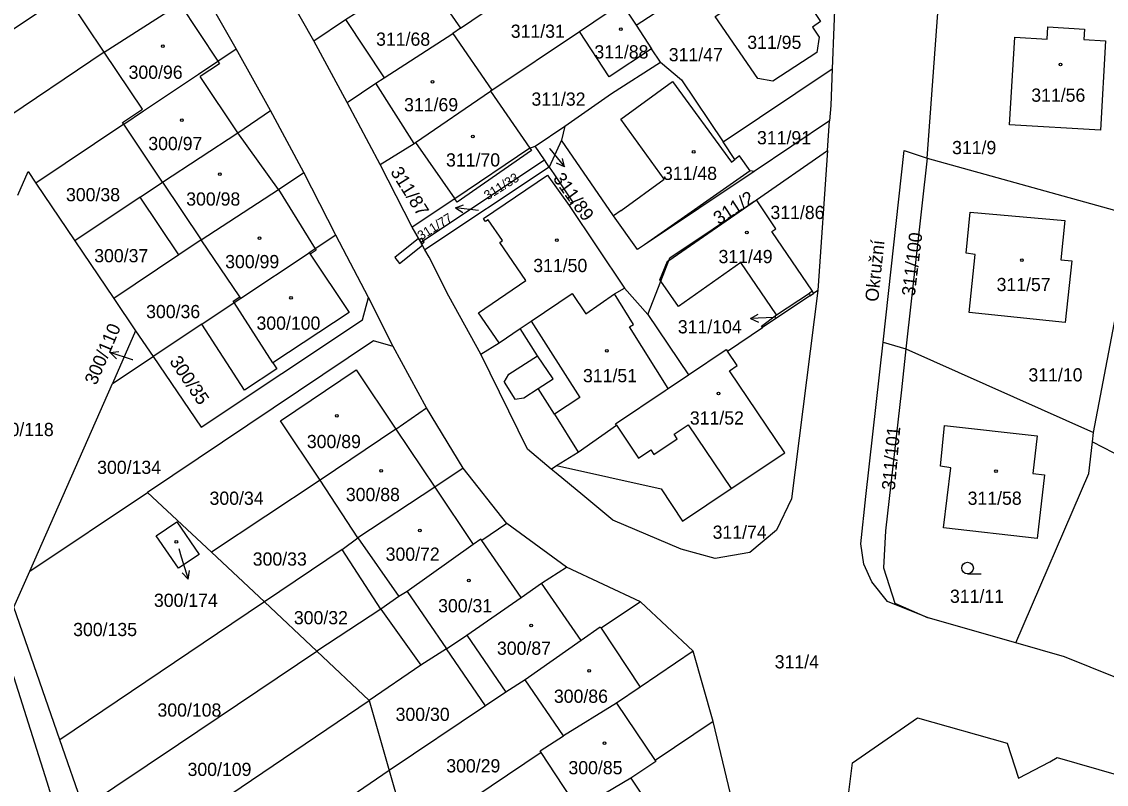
# Model space of a CAD drawing. Extents: x -757266 to -753360, y -1162585 to -1157740.
# Drawn here: x -754704.7 to -754565.1, y -1160778.7 to -1160680.5 of the extents above; entities that cross this region are included whole.
import ezdxf

# ---------------------------------------------------------------- set-up
doc = ezdxf.new("R2010")
doc.units = 0
for name, color, linetype in [('Hranice parcel', 7, 'Continuous'), ('Parcelní čísla', 7, 'Continuous'), ('Pop  PČ popisy', 7, 'Continuous'), ('Vnitřní kresba', 7, 'Continuous'), ('Věcná břemena k části', 7, 'Continuous'), ('Značky budov', 7, 'Continuous'), ('Značky kultur', 7, 'Continuous')]:
    doc.layers.add(name, color=color, linetype=linetype)

msp = doc.modelspace()

# ---------------------------------------------------------------- linework, layer by layer
at = {"layer": 'Hranice parcel'}
for p, q in [((-754625.62, -1160680.99), (-754600.24, -1160664.25)), ((-754648.23, -1160681.34), (-754632.52, -1160670.66)), ((-754653.33, -1160673.99), (-754648.23, -1160681.34)), ((-754677.1, -1160684.03), (-754681.49, -1160676.29)), ((-754667.12, -1160682.97), (-754671.59, -1160675.09)), ((-754694.1, -1160684.44), (-754699.08, -1160677)), ((-754632.93, -1160681.79), (-754627.52, -1160678.15)), ((-754627.52, -1160678.15), (-754625.62, -1160680.99)), ((-754588.21, -1160698.11), (-754586.74, -1160678.22)), ((-754648.23, -1160681.34), (-754649.23, -1160682.05)), ((-754644.19, -1160689.35), (-754632.93, -1160681.79)), ((-754625.62, -1160680.99), (-754623.65, -1160684.03)), ((-754662.81, -1160690.93), (-754667.12, -1160682.97)), ((-754649.23, -1160682.05), (-754644.19, -1160689.35)), ((-754672.68, -1160691.95), (-754677.1, -1160684.03)), ((-754622.52, -1160685.74), (-754623.65, -1160684.03)), ((-754614.46, -1160695.99), (-754600.42, -1160686.59)), ((-754654.03, -1160696.09), (-754644.39, -1160689.49)), ((-754644.19, -1160689.35), (-754644.39, -1160689.49)), ((-754644.39, -1160689.49), (-754639.31, -1160696.81)), ((-754658.58, -1160698.93), (-754662.81, -1160690.93)), ((-754668.39, -1160699.93), (-754672.68, -1160691.95)), ((-754691.57, -1160693.72), (-754702.89, -1160701.3)), ((-754686.57, -1160701.18), (-754691.57, -1160693.72)), ((-754638.64, -1160696.53), (-754634.82, -1160693.97)), ((-754634.82, -1160693.97), (-754635.24, -1160695.78)), ((-754600.75, -1160693.31), (-754610.46, -1160699.81)), ((-754601.01, -1160697.09), (-754600.75, -1160693.31)), ((-754635.24, -1160695.78), (-754636.82, -1160699.26)), ((-754654.03, -1160696.09), (-754648.98, -1160703.31)), ((-754639.31, -1160696.81), (-754648.98, -1160703.31)), ((-754639.31, -1160696.81), (-754638.64, -1160696.53)), ((-754637.45, -1160698.32), (-754638.64, -1160696.53)), ((-754610.17, -1160703.47), (-754601.01, -1160697.09)), ((-754601.01, -1160697.09), (-754602.26, -1160715.14)), ((-754653.36, -1160708.92), (-754637.45, -1160698.32)), ((-754636.82, -1160699.26), (-754637.45, -1160698.32)), ((-754588.21, -1160698.11), (-754590.92, -1160722.64)), ((-754588.21, -1160698.11), (-754563.34, -1160704.99)), ((-754664.29, -1160707.99), (-754668.39, -1160699.93)), ((-754654.44, -1160706.97), (-754658.58, -1160698.93)), ((-754636.82, -1160699.26), (-754652.82, -1160709.88)), ((-754702.89, -1160701.3), (-754697.87, -1160708.72)), ((-754689.44, -1160703.13), (-754686.57, -1160701.18)), ((-754689.44, -1160703.13), (-754697.87, -1160708.72)), ((-754684.47, -1160710.56), (-754689.44, -1160703.13)), ((-754648.98, -1160703.31), (-754654.44, -1160706.97)), ((-754653.36, -1160708.92), (-754654.44, -1160706.97)), ((-754566.8, -1160733.41), (-754561.56, -1160705.87)), ((-754660.09, -1160716.04), (-754664.29, -1160707.99)), ((-754697.87, -1160708.72), (-754692.85, -1160716.18)), ((-754681.59, -1160708.59), (-754684.47, -1160710.56)), ((-754652.82, -1160709.88), (-754653.36, -1160708.92)), ((-754684.47, -1160710.56), (-754692.85, -1160716.18)), ((-754676.52, -1160716.13), (-754667.72, -1160710.27)), ((-754627.13, -1160714.82), (-754624.12, -1160718.22)), ((-754602.26, -1160715.14), (-754602.83, -1160715.52)), ((-754692.85, -1160716.18), (-754690.04, -1160720.32)), ((-754656.92, -1160722.32), (-754660.09, -1160716.04)), ((-754603.3, -1160715.83), (-754609.37, -1160719.9)), ((-754603.3, -1160715.83), (-754602.83, -1160715.52)), ((-754624.12, -1160718.22), (-754618.91, -1160726)), ((-754681.52, -1160719.46), (-754687.79, -1160723.63)), ((-754690.04, -1160720.32), (-754693.03, -1160727.11)), ((-754690.04, -1160720.32), (-754687.79, -1160723.63)), ((-754613.9, -1160722.93), (-754609.37, -1160719.9)), ((-754652.6, -1160730.23), (-754656.92, -1160722.32)), ((-754593.85, -1160721.78), (-754590.92, -1160722.64)), ((-754693.03, -1160727.11), (-754687.79, -1160723.63)), ((-754590.92, -1160722.64), (-754566.8, -1160733.41)), ((-754703.67, -1160751.28), (-754693.03, -1160727.11)), ((-754656.56, -1160732.97), (-754652.6, -1160730.23)), ((-754647.88, -1160738.02), (-754652.6, -1160730.23)), ((-754656.56, -1160732.97), (-754666.29, -1160739.55)), ((-754566.93, -1160734.63), (-754566.8, -1160733.41)), ((-754636.57, -1160738.11), (-754635.9, -1160737.66)), ((-754642.28, -1160745.14), (-754647.88, -1160738.02)), ((-754666.29, -1160739.55), (-754680.29, -1160748.83)), ((-754661.45, -1160746.99), (-754666.29, -1160739.55)), ((-754703.67, -1160751.28), (-754688.51, -1160741.12)), ((-754688.51, -1160741.12), (-754680.29, -1160748.83)), ((-754634.59, -1160750.73), (-754642.28, -1160745.14)), ((-754663.46, -1160748.49), (-754661.45, -1160746.99)), ((-754680.29, -1160748.83), (-754673.46, -1160755.23)), ((-754663.46, -1160748.49), (-754673.46, -1160755.23)), ((-754658.49, -1160756.17), (-754663.46, -1160748.49)), ((-754705.7, -1160755.9), (-754703.67, -1160751.28)), ((-754625.07, -1160755.19), (-754634.59, -1160750.73)), ((-754699.8, -1160772.96), (-754705.7, -1160755.9)), ((-754673.46, -1160755.23), (-754666.73, -1160761.57)), ((-754618.31, -1160761.56), (-754625.07, -1160755.19)), ((-754658.49, -1160756.17), (-754666.73, -1160761.57)), ((-754576.78, -1160760.48), (-754588.08, -1160757.27)), ((-754645.04, -1160768.58), (-754650.03, -1160761.28)), ((-754666.73, -1160761.57), (-754660, -1160767.91)), ((-754615.74, -1160770.63), (-754618.31, -1160761.56)), ((-754634.99, -1160772.46), (-754639.93, -1160765.24)), ((-754691.5, -1160789.21), (-754660, -1160767.91)), ((-754660, -1160767.91), (-754657.41, -1160776.94)), ((-754645.04, -1160768.58), (-754657.41, -1160776.94)), ((-754613.5, -1160779.93), (-754615.74, -1160770.63)), ((-754696.76, -1160781.74), (-754699.8, -1160772.96)), ((-754637.84, -1160774.62), (-754654.81, -1160785.98)), ((-754633.05, -1160781.91), (-754637.84, -1160774.62)), ((-754657.41, -1160776.94), (-754691, -1160799.75)), ((-754657.41, -1160776.94), (-754654.81, -1160785.98))]:
    msp.add_line(p, q, dxfattribs=at)
for points in [[(-754832.33, -1160557.56), (-754811.8, -1160581.2), (-754788.57, -1160609.52), (-754757.81, -1160649.38), (-754749.73, -1160667.84), (-754718.09, -1160730.78), (-754707.28, -1160759.93), (-754701.46, -1160778.37), (-754686.64, -1160826.48), (-754676.87, -1160861.18), (-754663.2, -1160911.68), (-754637.02, -1161012.69), (-754632.76, -1161025.61)], [(-754600.24, -1160664.25), (-754599.78, -1160670.34), (-754600.42, -1160686.59)], [(-754667.12, -1160682.97), (-754663.02, -1160680.24), (-754661.54, -1160679.28), (-754653.33, -1160673.99)], [(-754607.26, -1160675), (-754606.15, -1160676.42), (-754605.04, -1160675.79), (-754601.92, -1160680.49), (-754602.95, -1160681.23), (-754602.07, -1160682.52), (-754602.4, -1160684.49), (-754608.07, -1160688.17), (-754609.99, -1160687.82), (-754615.46, -1160679.87), (-754610.14, -1160676.36)], [(-754694.1, -1160684.44), (-754684.37, -1160678.21), (-754681.49, -1160676.29)], [(-754699.08, -1160677), (-754713.07, -1160686.37), (-754729.57, -1160697.33)], [(-754623.65, -1160684.03), (-754629.12, -1160687.62), (-754632.93, -1160681.79)], [(-754565.9, -1160694.51), (-754577.6, -1160693.79), (-754576.9, -1160682.53), (-754572.74, -1160682.79), (-754572.65, -1160681.19), (-754567.97, -1160681.48), (-754568.05, -1160682.84), (-754565.25, -1160683.01), (-754565.9, -1160694.51)], [(-754662.81, -1160690.93), (-754659.12, -1160688.46), (-754658.07, -1160687.76), (-754649.23, -1160682.05)], [(-754694.1, -1160684.44), (-754707.98, -1160693.81), (-754725.63, -1160705.48)], [(-754691.57, -1160693.72), (-754691.71, -1160693.51), (-754689.16, -1160691.8), (-754694.1, -1160684.44)], [(-754691.57, -1160693.72), (-754689.02, -1160692.01), (-754681.94, -1160687.27), (-754679.47, -1160685.62), (-754677.1, -1160684.03)], [(-754634.82, -1160693.97), (-754628.81, -1160689.77), (-754622.52, -1160685.74)], [(-754622.52, -1160685.74), (-754619.8, -1160688.01), (-754614.46, -1160695.99)], [(-754600.42, -1160686.59), (-754600.61, -1160691.33), (-754600.75, -1160693.31)], [(-754686.57, -1160701.18), (-754676.89, -1160694.84), (-754672.68, -1160691.95)], [(-754610.46, -1160699.81), (-754624.58, -1160709.26), (-754625.45, -1160709.87), (-754628.55, -1160705.54), (-754635.24, -1160695.78)], [(-754658.58, -1160698.93), (-754654.2, -1160696.2), (-754654.03, -1160696.09)], [(-754610.46, -1160699.81), (-754610.99, -1160699.71), (-754612.36, -1160697.81), (-754612.94, -1160698.25), (-754614.46, -1160695.99)], [(-754593.85, -1160721.78), (-754591.15, -1160697.1), (-754588.21, -1160698.11)], [(-754705.2, -1160702.85), (-754703.89, -1160699.83), (-754702.89, -1160701.3)], [(-754681.59, -1160708.59), (-754671.67, -1160702.11), (-754668.39, -1160699.93)], [(-754636.82, -1160699.26), (-754636.25, -1160700.11), (-754633.75, -1160703.85), (-754634.25, -1160704.18), (-754627.13, -1160714.82)], [(-754624.12, -1160718.22), (-754622.46, -1160713.92), (-754621.44, -1160711.26), (-754621.31, -1160710.92), (-754610.17, -1160703.47)], [(-754602.83, -1160715.52), (-754602.94, -1160715.22), (-754608.17, -1160707.54), (-754607.67, -1160707.21), (-754610.17, -1160703.47)], [(-754571, -1160711.17), (-754569.6, -1160711.32), (-754570.42, -1160719.26), (-754582.81, -1160717.98), (-754582.04, -1160710.48), (-754583.18, -1160710.32), (-754582.66, -1160705.03), (-754570.47, -1160706.13), (-754571, -1160711.17)], [(-754664.29, -1160707.99), (-754666.93, -1160709.75), (-754667.72, -1160710.27)], [(-754676.52, -1160716.13), (-754676.65, -1160715.94), (-754681.59, -1160708.59)], [(-754645.61, -1160723.34), (-754649.73, -1160715.87), (-754652.29, -1160710.84), (-754652.82, -1160709.88)], [(-754667.72, -1160710.27), (-754667.59, -1160710.46), (-754662.56, -1160717.97), (-754672.38, -1160724.43), (-754671.88, -1160725.21), (-754676.05, -1160727.97), (-754681.52, -1160719.46)], [(-754645.61, -1160723.34), (-754643.27, -1160721.88), (-754640.56, -1160720.04), (-754639.15, -1160719.07), (-754633.89, -1160715.5), (-754632.11, -1160718.15), (-754628.43, -1160715.56), (-754627.13, -1160714.82)], [(-754602.26, -1160715.14), (-754605.67, -1160741.97), (-754607.59, -1160746), (-754611.01, -1160748.87), (-754615.46, -1160749.65), (-754619.84, -1160748.43), (-754628.62, -1160744.7), (-754632.51, -1160741.47), (-754635.94, -1160738.64), (-754636.57, -1160738.11)], [(-754609.37, -1160719.9), (-754609.49, -1160719.72), (-754607.6, -1160718.28), (-754603.33, -1160715.47), (-754603.3, -1160715.83)], [(-754687.79, -1160723.63), (-754681.6, -1160732.72), (-754660.87, -1160718.92), (-754660.09, -1160716.04)], [(-754681.52, -1160719.46), (-754677.36, -1160716.69), (-754676.52, -1160716.13)], [(-754656.92, -1160722.32), (-754659.42, -1160721.62), (-754688.51, -1160741.12)], [(-754588.08, -1160757.27), (-754593.31, -1160755.18), (-754595.3, -1160752.63), (-754596.35, -1160750.34), (-754596.74, -1160747.74), (-754596.08, -1160741.67), (-754593.85, -1160721.78)], [(-754636.57, -1160738.11), (-754639.6, -1160735.54), (-754645.61, -1160723.34)], [(-754635.9, -1160737.66), (-754622.44, -1160740.68), (-754619.66, -1160744.84), (-754613.42, -1160740.61), (-754606.53, -1160736.01), (-754613.63, -1160725.47), (-754612.64, -1160724.8), (-754613.9, -1160722.93)], [(-754618.91, -1160726), (-754614.04, -1160722.73), (-754613.9, -1160722.93)], [(-754590.92, -1160722.64), (-754591.5, -1160727.9), (-754593.54, -1160746.08), (-754593.8, -1160750.84), (-754592.36, -1160755.38), (-754588.08, -1160757.27)], [(-754666.29, -1160739.55), (-754671.39, -1160731.89), (-754661.68, -1160725.33), (-754656.56, -1160732.97)], [(-754635.9, -1160737.66), (-754633.09, -1160735.95), (-754628.17, -1160732.48), (-754628.29, -1160732.3), (-754621.9, -1160728.01), (-754621.54, -1160727.76), (-754618.91, -1160726)], [(-754585.17, -1160737.97), (-754586.48, -1160737.75), (-754585.96, -1160732.49), (-754574.05, -1160733.84), (-754574.6, -1160738.67), (-754573.1, -1160738.84), (-754574.04, -1160747.07), (-754586.1, -1160745.7), (-754585.17, -1160737.97)], [(-754576.78, -1160760.48), (-754567.38, -1160738.7), (-754566.93, -1160734.63)], [(-754566.93, -1160734.63), (-754562.95, -1160736.67), (-754554.01, -1160741.28), (-754548.89, -1160743.91)], [(-754647.88, -1160738.02), (-754651.55, -1160740.44), (-754661.45, -1160746.99)], [(-754684.72, -1160744.93), (-754681.85, -1160749.11), (-754684.54, -1160750.89), (-754687.4, -1160746.73), (-754684.72, -1160744.93)], [(-754642.28, -1160745.14), (-754645.5, -1160747.3), (-754645.62, -1160747.13), (-754646.6, -1160747.83), (-754655.12, -1160753.86), (-754656.16, -1160754.53), (-754658.49, -1160756.17)], [(-754650.03, -1160761.28), (-754647.41, -1160759.5), (-754640.45, -1160754.66), (-754637.81, -1160752.8), (-754634.59, -1160750.73)], [(-754673.46, -1160755.23), (-754677.66, -1160758.06), (-754699.8, -1160772.96)], [(-754625.07, -1160755.19), (-754630.15, -1160758.61), (-754630.25, -1160758.46), (-754632.71, -1160760.18), (-754639.93, -1160765.24)], [(-754650.03, -1160761.28), (-754653.36, -1160763.36), (-754660, -1160767.91)], [(-754560.42, -1160766.36), (-754570.52, -1160762.3), (-754576.78, -1160760.48)], [(-754696.76, -1160781.74), (-754684.54, -1160773.53), (-754666.73, -1160761.57)], [(-754618.31, -1160761.56), (-754625.11, -1160766.2), (-754628.17, -1160768.24), (-754634.99, -1160772.46)], [(-754639.93, -1160765.24), (-754642.42, -1160766.84), (-754645.04, -1160768.58)], [(-754615.74, -1160770.63), (-754623.19, -1160775.63), (-754623.11, -1160775.75), (-754626.33, -1160777.91), (-754633.05, -1160781.91)], [(-754581.21, -1160875.9), (-754581.56, -1160875.07), (-754582.98, -1160875.37), (-754587.35, -1160864.18), (-754590.82, -1160853.48), (-754593.79, -1160843.27), (-754596.29, -1160832.41), (-754598.32, -1160821.41), (-754599.28, -1160810.34), (-754599.33, -1160788.28), (-754597.8, -1160775.92), (-754589.43, -1160770.16), (-754577.92, -1160773.39), (-754576.46, -1160777.93), (-754572.43, -1160775.79), (-754571.47, -1160775.25), (-754550.32, -1160781.36), (-754545.63, -1160789.04)], [(-754637.84, -1160774.62), (-754637.99, -1160774.39), (-754634.99, -1160772.46)]]:
    msp.add_lwpolyline(points, dxfattribs=at)
at = {"layer": 'Pop  PČ popisy'}
for p, q in [((-754636.78, -1160696.84), (-754636.75, -1160696.88)), ((-754636.75, -1160696.88), (-754634.861, -1160699.212)), ((-754634.861, -1160699.212), (-754635.103, -1160698.119)), ((-754634.861, -1160699.212), (-754635.881, -1160698.749)), ((-754648.895, -1160704.506), (-754647.846, -1160704.113)), ((-754645.91, -1160704.82), (-754648.895, -1160704.506)), ((-754648.895, -1160704.506), (-754647.951, -1160705.109)), ((-754610.927, -1160718.747), (-754609.953, -1160718.195)), ((-754607.93, -1160718.59), (-754610.927, -1160718.747)), ((-754610.927, -1160718.747), (-754609.901, -1160719.195)), ((-754607.65, -1160718.58), (-754607.93, -1160718.59)), ((-754693.304, -1160723.133), (-754692.197, -1160722.966)), ((-754690.45, -1160724.06), (-754693.304, -1160723.133)), ((-754693.304, -1160723.133), (-754692.506, -1160723.918)), ((-754690.42, -1160724.07), (-754690.45, -1160724.06)), ((-754684.49, -1160748.33), (-754684.17, -1160749.42)), ((-754684.17, -1160749.42), (-754683.293, -1160752.29)), ((-754683.293, -1160752.29), (-754684.064, -1160751.479)), ((-754683.293, -1160752.29), (-754683.107, -1160751.186))]:
    msp.add_line(p, q, dxfattribs=at)
at = {"layer": 'Vnitřní kresba'}
for p, q in [((-754684.37, -1160678.21), (-754679.47, -1160685.62)), ((-754663.02, -1160680.24), (-754658.07, -1160687.76)), ((-754679.26, -1160685.93), (-754681.74, -1160687.57)), ((-754679.47, -1160685.62), (-754679.26, -1160685.93)), ((-754676.89, -1160694.84), (-754681.74, -1160687.57)), ((-754654.2, -1160696.2), (-754659.12, -1160688.46)), ((-754627.63, -1160693.08), (-754620.97, -1160688.24)), ((-754620.97, -1160688.24), (-754613.39, -1160698.6)), ((-754622.02, -1160700.8), (-754627.63, -1160693.08)), ((-754671.67, -1160702.11), (-754676.89, -1160694.84)), ((-754639.11, -1160697.1), (-754648.68, -1160703.74)), ((-754639.31, -1160696.81), (-754639.11, -1160697.1)), ((-754613.39, -1160698.6), (-754612.94, -1160698.25)), ((-754610.99, -1160699.71), (-754624.58, -1160709.26)), ((-754686.57, -1160701.18), (-754681.59, -1160708.59)), ((-754645.26, -1160705.88), (-754637.05, -1160700.28)), ((-754637.05, -1160700.28), (-754636.87, -1160700.53)), ((-754636.87, -1160700.53), (-754634.25, -1160704.18)), ((-754627.56, -1160704.82), (-754622.02, -1160700.8)), ((-754671.67, -1160702.11), (-754666.93, -1160709.75)), ((-754648.68, -1160703.74), (-754648.98, -1160703.31)), ((-754621.44, -1160711.26), (-754610.17, -1160703.47)), ((-754627.56, -1160704.82), (-754628.55, -1160705.54)), ((-754645.14, -1160706.06), (-754645.26, -1160705.88)), ((-754645.01, -1160706.25), (-754645.14, -1160706.06)), ((-754644.66, -1160706.02), (-754645.01, -1160706.25)), ((-754642.82, -1160708.71), (-754644.66, -1160706.02)), ((-754666.93, -1160709.75), (-754666.8, -1160709.93)), ((-754643.17, -1160708.94), (-754642.82, -1160708.71)), ((-754639.83, -1160713.83), (-754643.17, -1160708.94)), ((-754666.8, -1160709.93), (-754667.59, -1160710.46)), ((-754621.61, -1160711.37), (-754621.44, -1160711.26)), ((-754622.58, -1160713.75), (-754621.61, -1160711.37)), ((-754612.15, -1160711.54), (-754620.19, -1160717.2)), ((-754607.6, -1160718.28), (-754612.15, -1160711.54)), ((-754645.93, -1160717.99), (-754639.83, -1160713.83)), ((-754622.46, -1160713.92), (-754622.58, -1160713.75)), ((-754620.19, -1160717.2), (-754622.46, -1160713.92)), ((-754602.94, -1160715.22), (-754603.33, -1160715.47)), ((-754677.48, -1160716.5), (-754676.65, -1160715.94)), ((-754677.36, -1160716.69), (-754677.48, -1160716.5)), ((-754672.38, -1160724.43), (-754677.36, -1160716.69)), ((-754625.96, -1160719.52), (-754628.43, -1160715.56)), ((-754643.27, -1160721.88), (-754645.93, -1160717.99)), ((-754639.15, -1160719.07), (-754632.87, -1160728.92)), ((-754626.49, -1160719.81), (-754625.96, -1160719.52)), ((-754638.35, -1160723.56), (-754640.56, -1160720.04)), ((-754621.54, -1160727.76), (-754626.49, -1160719.81)), ((-754642.01, -1160725.9), (-754638.35, -1160723.56)), ((-754636.32, -1160726.52), (-754638.35, -1160723.56)), ((-754642.64, -1160726.93), (-754642.01, -1160725.9)), ((-754638.25, -1160727.76), (-754636.32, -1160726.52)), ((-754642.64, -1160726.93), (-754641.23, -1160729.13)), ((-754640.1, -1160728.94), (-754638.25, -1160727.76)), ((-754636.13, -1160731.07), (-754638.25, -1160727.76)), ((-754641.23, -1160729.13), (-754640.1, -1160728.94)), ((-754632.87, -1160728.92), (-754636.13, -1160731.07)), ((-754636.13, -1160731.07), (-754633.09, -1160735.95)), ((-754656.56, -1160732.97), (-754651.55, -1160740.44)), ((-754628.17, -1160732.48), (-754625.33, -1160736.71)), ((-754620.76, -1160733.64), (-754618.93, -1160732.42)), ((-754618.93, -1160732.42), (-754613.42, -1160740.61)), ((-754623.35, -1160736.23), (-754620.36, -1160734.23)), ((-754620.36, -1160734.23), (-754620.76, -1160733.64)), ((-754625.33, -1160736.71), (-754623.74, -1160735.64)), ((-754623.74, -1160735.64), (-754623.35, -1160736.23)), ((-754651.55, -1160740.44), (-754646.6, -1160747.83)), ((-754661.45, -1160746.99), (-754656.16, -1160754.53)), ((-754640.45, -1160754.66), (-754645.5, -1160747.3)), ((-754632.71, -1160760.18), (-754637.81, -1160752.8)), ((-754655.12, -1160753.86), (-754650.03, -1160761.28)), ((-754658.49, -1160756.17), (-754653.36, -1160763.36)), ((-754630.15, -1160758.61), (-754625.11, -1160766.2)), ((-754647.41, -1160759.5), (-754642.42, -1160766.84)), ((-754628.17, -1160768.24), (-754623.19, -1160775.63)), ((-754626.33, -1160777.91), (-754621.45, -1160785.27))]:
    msp.add_line(p, q, dxfattribs=at)
at = {"layer": 'Věcná břemena k části'}
for points in [[(-754656.08, -1160711.65), (-754653.15, -1160709.3), (-754653.24, -1160709.13), (-754653.36, -1160708.92), (-754653.53, -1160708.61), (-754653.63, -1160708.44), (-754656.7, -1160710.87)], [(-754652.91, -1160708.91), (-754653.04, -1160708.7), (-754653.22, -1160708.4), (-754653.53, -1160708.61), (-754653.36, -1160708.92), (-754653.24, -1160709.13)]]:
    msp.add_lwpolyline(points, close=True, dxfattribs=at)
at = {"layer": 'Značky budov'}
for centre in [(-754627.5968, -1160681.4992), (-754686.5268, -1160683.6792), (-754571.0368, -1160686.0392), (-754651.8368, -1160688.2692), (-754684.0868, -1160693.1992), (-754646.6468, -1160695.2992), (-754618.2368, -1160697.2792), (-754679.2068, -1160700.1592), (-754674.1068, -1160708.3992), (-754635.8568, -1160708.6592), (-754611.3968, -1160707.6792), (-754575.9968, -1160711.2292), (-754670.0468, -1160716.0692), (-754629.4068, -1160722.8992), (-754615.0468, -1160728.3792), (-754664.1368, -1160731.2792), (-754658.4568, -1160738.3592), (-754579.3368, -1160738.3892), (-754653.4568, -1160746.0392), (-754684.8068, -1160747.4892), (-754647.1668, -1160752.4492), (-754639.1368, -1160758.2692), (-754631.6868, -1160764.0992), (-754629.7068, -1160773.4092)]:
    msp.add_circle(centre, 0.175, dxfattribs=at)
at = {"layer": 'Značky kultur'}
msp.add_line((-754583.003, -1160751.61), (-754581.253, -1160751.61), dxfattribs=at)
msp.add_circle((-754583.0029, -1160750.8598), 0.75, dxfattribs=at)

# ---------------------------------------------------------------- texts
at = {"layer": 'Parcelní čísla'}
for s, p in [('311/68', (-754659.1, -1160683.62)), ('311/31', (-754641.77, -1160682.6)), ('311/95', (-754611.34, -1160684.03)), ('311/88', (-754631.01, -1160685.26)), ('311/47', (-754621.44, -1160685.62)), ('300/96', (-754690.95, -1160687.88)), ('311/69', (-754655.5, -1160692.06)), ('311/32', (-754639.11, -1160691.34)), ('311/56', (-754574.8, -1160690.83)), ('311/91', (-754610.09, -1160696.31)), ('300/97', (-754688.41, -1160697.06)), ('311/9', (-754584.99, -1160697.58)), ('311/70', (-754650.1, -1160699.17)), ('311/48', (-754622.187, -1160700.9)), ('300/38', (-754699, -1160703.64)), ('300/98', (-754683.53, -1160704.2)), ('311/86', (-754608.36, -1160705.93)), ('300/37', (-754695.37, -1160711.5)), ('311/49', (-754615.04, -1160711.61)), ('300/99', (-754678.52, -1160712.26)), ('311/50', (-754638.88, -1160712.76)), ('311/57', (-754579.26, -1160715.21)), ('300/36', (-754688.69, -1160718.69)), ('300/100', (-754674.49, -1160720.18)), ('311/104', (-754620.276, -1160720.65)), ('311/51', (-754632.48, -1160726.94)), ('311/10', (-754575.16, -1160726.84)), ('311/52', (-754618.73, -1160732.39)), ('300/118', (-754708.8, -1160733.87)), ('300/89', (-754668.01, -1160735.42)), ('300/134', (-754694.99, -1160738.74)), ('300/88', (-754662.99, -1160742.24)), ('300/34', (-754680.53, -1160742.72)), ('311/58', (-754582.99, -1160742.72)), ('311/74', (-754615.8, -1160747.09)), ('300/33', (-754674.97, -1160750.55)), ('300/72', (-754657.87, -1160749.92)), ('300/174', (-754687.686, -1160755.858)), ('311/11', (-754585.26, -1160755.34)), ('300/31', (-754651.12, -1160756.56)), ('300/32', (-754669.68, -1160758.1)), ('300/135', (-754698.08, -1160759.62)), ('300/87', (-754643.55, -1160762.03)), ('311/4', (-754607.81, -1160763.78)), ('300/86', (-754636.22, -1160768.21)), ('300/108', (-754687.23, -1160769.99)), ('300/30', (-754656.59, -1160770.54)), ('300/29', (-754650.07, -1160777.17)), ('300/109', (-754683.36, -1160777.63)), ('300/85', (-754634.35, -1160777.41))]:
    msp.add_text(s, height=1.7, dxfattribs=at).set_placement(p)
for s, height, rotation, p in [('311/87', 1.7, 302, (-754657.32, -1160699.86)), ('311/33', 1.2, 32, (-754644.752, -1160703.528)), ('311/89', 1.7, 306, (-754636.414, -1160700.734)), ('311/2', 1.7, 33, (-754615.007, -1160706.732)), ('311/77', 1.2, 32, (-754653.318, -1160708.712)), ('311/100', 1.7, 83, (-754589.796, -1160715.926)), ('300/110', 1.7, 66.999997, (-754695.119, -1160727.414)), ('300/35', 1.7, 304, (-754685.754, -1160724.255)), ('311/101', 1.7, 85, (-754592.353, -1160740.893))]:
    msp.add_text(s, height=height, rotation=rotation, dxfattribs=at).set_placement(p)
at = {"layer": 'Pop  PČ popisy'}
msp.add_text('Okružní', height=1.7, rotation=84, dxfattribs=at).set_placement((-754594.503, -1160716.641))

doc.saveas('drawing.dxf')
